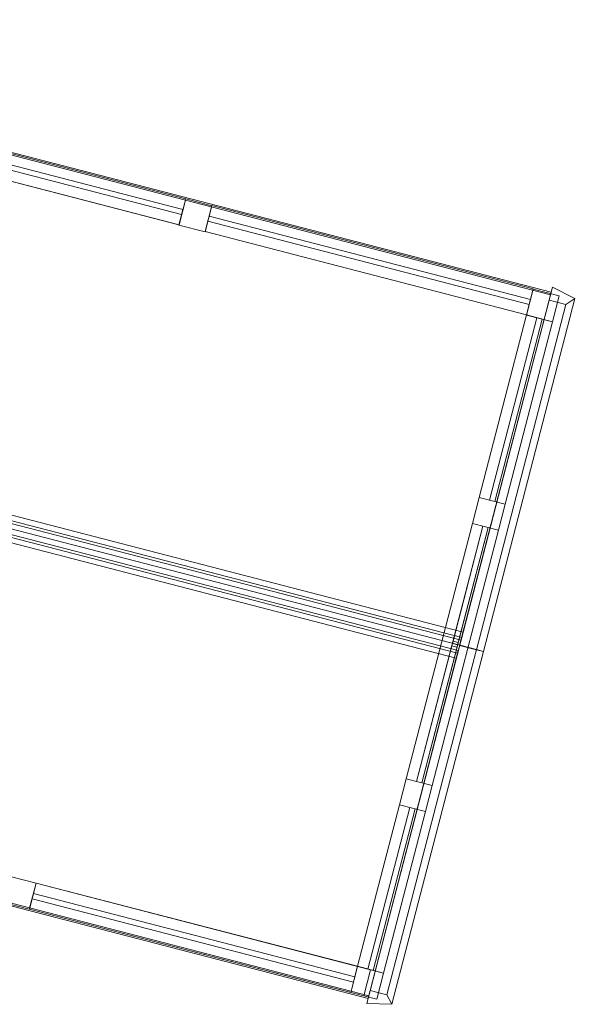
# Model space of a CAD drawing. Header units: millimetres. Extents: x -430348 to -225823, y -86243 to 5084.
# Tile 946 of 1056: x -328206 to -327173, y -35209 to -33380. Entities that reach past the tile are written whole.
import ezdxf

# ---------------------------------------------------------------- set-up
doc = ezdxf.new("R2010")
doc.units = ezdxf.units.MM
doc.layers.add('A-GLAZ-CURT', color=52, linetype='Continuous', lineweight=9)
doc.layers.add('A-GLAZ-CWMG', color=51, linetype='Continuous', lineweight=9)

# ---------------------------------------------------------------- blocks, each defined once
blk = doc.blocks.new('System Panel - Glazed-400816-_3D_ Copy 1')
at = {"layer": 'A-GLAZ-CURT', "transparency": 33554471}
mesh = blk.add_polyface(dxfattribs=at)
corners = [(-175, 5), (-175, 5, 1437.6), (175, 5, 1639.6), (175, 5)]
mesh.append_faces([[corners[k] for k in face] for face in [(1, 2, 3, 0)]])
mesh = blk.add_polyface(dxfattribs=at)
corners = [(175, -5), (-175, -5), (-175, 5), (175, 5)]
mesh.append_faces([[corners[k] for k in face] for face in [(3, 0, 1, 2)]])
mesh = blk.add_polyface(dxfattribs=at)
corners = [(-175, -5, 1437.6), (175, -5, 1639.6), (175, 5, 1639.6), (-175, 5, 1437.6)]
mesh.append_faces([[corners[k] for k in face] for face in [(0, 1, 2, 3)]])
mesh = blk.add_polyface(dxfattribs=at)
corners = [(-175, -5), (-175, -5, 1437.6), (-175, 5, 1437.6), (-175, 5)]
mesh.append_faces([[corners[k] for k in face] for face in [(0, 1, 2, 3)]])
mesh = blk.add_polyface(dxfattribs=at)
corners = [(175, -5, 1639.6), (175, -5), (175, 5), (175, 5, 1639.6)]
mesh.append_faces([[corners[k] for k in face] for face in [(3, 0, 1, 2)]])
mesh = blk.add_polyface(dxfattribs=at)
corners = [(-175, -5), (175, -5), (175, -5, 1639.6), (-175, -5, 1437.6)]
mesh.append_faces([[corners[k] for k in face] for face in [(3, 0, 1, 2)]])
blk = doc.blocks.new('System Panel - Glazed-400829-_3D_ Copy 1')
at = {"layer": 'A-GLAZ-CURT', "transparency": 33554471}
mesh = blk.add_polyface(dxfattribs=at)
corners = [(-308.3, 5), (-308.3, 5, 1387.6), (308.3, 5, 1387.6), (308.3, 5)]
mesh.append_faces([[corners[k] for k in face] for face in [(2, 3, 0, 1)]])
mesh = blk.add_polyface(dxfattribs=at)
corners = [(308.3, -5), (-308.3, -5), (-308.3, 5), (308.3, 5)]
mesh.append_faces([[corners[k] for k in face] for face in [(3, 0, 1, 2)]])
mesh = blk.add_polyface(dxfattribs=at)
corners = [(-308.3, -5, 1387.6), (308.3, -5, 1387.6), (308.3, 5, 1387.6), (-308.3, 5, 1387.6)]
mesh.append_faces([[corners[k] for k in face] for face in [(3, 0, 1, 2)]])
mesh = blk.add_polyface(dxfattribs=at)
corners = [(-308.3, -5), (-308.3, -5, 1387.6), (-308.3, 5, 1387.6), (-308.3, 5)]
mesh.append_faces([[corners[k] for k in face] for face in [(0, 1, 2, 3)]])
mesh = blk.add_polyface(dxfattribs=at)
corners = [(308.3, -5, 1387.6), (308.3, -5), (308.3, 5), (308.3, 5, 1387.6)]
mesh.append_faces([[corners[k] for k in face] for face in [(0, 1, 2, 3)]])
mesh = blk.add_polyface(dxfattribs=at)
corners = [(-308.3, -5), (308.3, -5), (308.3, -5, 1387.6), (-308.3, -5, 1387.6)]
mesh.append_faces([[corners[k] for k in face] for face in [(3, 0, 1, 2)]])
blk = doc.blocks.new('System Panel - Glazed-400817-_3D_ Copy 1')
at = {"layer": 'A-GLAZ-CURT', "transparency": 33554471}
mesh = blk.add_polyface(dxfattribs=at)
corners = [(-155, 5), (-155, 5, 1616.5), (155, 5, 1437.6), (155, 5)]
mesh.append_faces([[corners[k] for k in face] for face in [(2, 3, 0, 1)]])
mesh = blk.add_polyface(dxfattribs=at)
corners = [(155, -5), (-155, -5), (-155, 5), (155, 5)]
mesh.append_faces([[corners[k] for k in face] for face in [(3, 0, 1, 2)]])
mesh = blk.add_polyface(dxfattribs=at)
corners = [(-155, -5, 1616.5), (155, -5, 1437.6), (155, 5, 1437.6), (-155, 5, 1616.5)]
mesh.append_faces([[corners[k] for k in face] for face in [(3, 0, 1, 2)]])
mesh = blk.add_polyface(dxfattribs=at)
corners = [(-155, -5), (-155, -5, 1616.5), (-155, 5, 1616.5), (-155, 5)]
mesh.append_faces([[corners[k] for k in face] for face in [(0, 1, 2, 3)]])
mesh = blk.add_polyface(dxfattribs=at)
corners = [(155, -5, 1437.6), (155, -5), (155, 5), (155, 5, 1437.6)]
mesh.append_faces([[corners[k] for k in face] for face in [(0, 1, 2, 3)]])
mesh = blk.add_polyface(dxfattribs=at)
corners = [(-155, -5), (155, -5), (155, -5, 1437.6), (-155, -5, 1616.5)]
mesh.append_faces([[corners[k] for k in face] for face in [(2, 3, 0, 1)]])
blk = doc.blocks.new('System Panel - Door-400813-_3D_ Copy 1')
at = {"layer": 'A-GLAZ-CURT'}
mesh = blk.add_polyface(dxfattribs=at)
corners = [(-245, 5), (-245, 5, 1668.5), (-24.7, 5, 1795.7), (-15.3, 5, 1795.7), (245, 5, 1645.4), (245, 5)]
mesh.append_faces([[corners[k] for k in face] for face in [(3, 4, 1, 2)]], dxfattribs={"vtx1": -1})
mesh.append_faces([[corners[k] for k in face] for face in [(4, 5, 0, 1)]], dxfattribs={"vtx3": -1})
mesh = blk.add_polyface(dxfattribs=at)
corners = [(245, -5), (-245, -5), (-245, 5), (245, 5)]
mesh.append_faces([[corners[k] for k in face] for face in [(0, 1, 2, 3)]])
mesh = blk.add_polyface(dxfattribs=at)
corners = [(-245, -5, 1668.5), (-24.7, -5, 1795.7), (-24.7, 5, 1795.7), (-245, 5, 1668.5)]
mesh.append_faces([[corners[k] for k in face] for face in [(0, 1, 2, 3)]])
mesh = blk.add_polyface(dxfattribs=at)
corners = [(-245, -5), (-245, -5, 1668.5), (-245, 5, 1668.5), (-245, 5)]
mesh.append_faces([[corners[k] for k in face] for face in [(0, 1, 2, 3)]])
mesh = blk.add_polyface(dxfattribs=at)
corners = [(-24.7, -5, 1795.7), (-15.3, -5, 1795.7), (-15.3, 5, 1795.7), (-24.7, 5, 1795.7)]
mesh.append_faces([[corners[k] for k in face] for face in [(0, 1, 2, 3)]])
mesh = blk.add_polyface(dxfattribs=at)
corners = [(-15.3, -5, 1795.7), (245, -5, 1645.4), (245, 5, 1645.4), (-15.3, 5, 1795.7)]
mesh.append_faces([[corners[k] for k in face] for face in [(3, 0, 1, 2)]])
mesh = blk.add_polyface(dxfattribs=at)
corners = [(245, -5, 1645.4), (245, -5), (245, 5), (245, 5, 1645.4)]
mesh.append_faces([[corners[k] for k in face] for face in [(0, 1, 2, 3)]])
mesh = blk.add_polyface(dxfattribs=at)
corners = [(-245, -5), (245, -5), (245, -5, 1645.4), (-15.3, -5, 1795.7), (-24.7, -5, 1795.7), (-245, -5, 1668.5)]
mesh.append_faces([[corners[k] for k in face] for face in [(2, 0, 1)]], dxfattribs={"vtx0": -1})
mesh.append_faces([[corners[k] for k in face] for face in [(4, 5, 3)]], dxfattribs={"vtx1": -1})
mesh.append_faces([[corners[k] for k in face] for face in [(5, 0, 2, 3)]], dxfattribs={"vtx1": -1, "vtx3": -1})
blk = doc.blocks.new('Rectangular Mullion - 50mm x 50mm-301500-_3D_ Copy 1')
at = {"layer": 'A-GLAZ-CWMG'}
mesh = blk.add_polyface(dxfattribs=at)
corners = [(0, 25), (-50, 25), (-50, -25), (0, -25)]
mesh.append_faces([[corners[k] for k in face] for face in [(2, 3, 0, 1)]])
mesh = blk.add_polyface(dxfattribs=at)
corners = [(0, 25, -616.7), (0, -25, -616.7), (-50, -25, -616.7), (-50, 25, -616.7)]
mesh.append_faces([[corners[k] for k in face] for face in [(0, 1, 2, 3)]])
mesh = blk.add_polyface(dxfattribs=at)
corners = [(-50, 25), (0, 25), (0, 25, -616.7), (-50, 25, -616.7)]
mesh.append_faces([[corners[k] for k in face] for face in [(0, 1, 2, 3)]])
mesh = blk.add_polyface(dxfattribs=at)
corners = [(-50, -25), (-50, 25), (-50, 25, -616.7), (-50, -25, -616.7)]
mesh.append_faces([[corners[k] for k in face] for face in [(0, 1, 2, 3)]])
mesh = blk.add_polyface(dxfattribs=at)
corners = [(0, 25), (0, -25), (0, -25, -616.7), (0, 25, -616.7)]
mesh.append_faces([[corners[k] for k in face] for face in [(0, 1, 2, 3)]])
mesh = blk.add_polyface(dxfattribs=at)
corners = [(0, -25), (-50, -25), (-50, -25, -616.7), (0, -25, -616.7)]
mesh.append_faces([[corners[k] for k in face] for face in [(0, 1, 2, 3)]])
blk = doc.blocks.new('Rectangular Mullion - 50mm x 50mm-400828-_3D_ Copy 1')
at = {"layer": 'A-GLAZ-CWMG'}
mesh = blk.add_polyface(dxfattribs=at)
corners = [(25, 25), (-25, 25), (-25, -25), (25, -25)]
mesh.append_faces([[corners[k] for k in face] for face in [(2, 3, 0, 1)]])
mesh = blk.add_polyface(dxfattribs=at)
corners = [(25, 25, -1487.6), (25, -25, -1487.6), (-25, -25, -1487.6), (-25, 25, -1487.6)]
mesh.append_faces([[corners[k] for k in face] for face in [(0, 1, 2, 3)]])
mesh = blk.add_polyface(dxfattribs=at)
corners = [(-25, 25), (25, 25), (25, 25, -1487.6), (-25, 25, -1487.6)]
mesh.append_faces([[corners[k] for k in face] for face in [(3, 0, 1, 2)]])
mesh = blk.add_polyface(dxfattribs=at)
corners = [(-25, -25), (-25, 25), (-25, 25, -1487.6), (-25, -25, -1487.6)]
mesh.append_faces([[corners[k] for k in face] for face in [(3, 0, 1, 2)]])
mesh = blk.add_polyface(dxfattribs=at)
corners = [(25, 25), (25, -25), (25, -25, -1487.6), (25, 25, -1487.6)]
mesh.append_faces([[corners[k] for k in face] for face in [(3, 0, 1, 2)]])
mesh = blk.add_polyface(dxfattribs=at)
corners = [(25, -25), (-25, -25), (-25, -25, -1487.6), (25, -25, -1487.6)]
mesh.append_faces([[corners[k] for k in face] for face in [(3, 0, 1, 2)]])
blk = doc.blocks.new('Rectangular Mullion - 50mm x 50mm-301499-_3D_ Copy 1')
at = {"layer": 'A-GLAZ-CWMG'}
mesh = blk.add_polyface(dxfattribs=at)
corners = [(0, 25), (-50, 25), (-50, -25), (0, -25)]
mesh.append_faces([[corners[k] for k in face] for face in [(2, 3, 0, 1)]])
mesh = blk.add_polyface(dxfattribs=at)
corners = [(0, 25, -616.7), (0, -25, -616.7), (-50, -25, -616.7), (-50, 25, -616.7)]
mesh.append_faces([[corners[k] for k in face] for face in [(0, 1, 2, 3)]])
mesh = blk.add_polyface(dxfattribs=at)
corners = [(-50, 25), (0, 25), (0, 25, -616.7), (-50, 25, -616.7)]
mesh.append_faces([[corners[k] for k in face] for face in [(0, 1, 2, 3)]])
mesh = blk.add_polyface(dxfattribs=at)
corners = [(-50, -25), (-50, 25), (-50, 25, -616.7), (-50, -25, -616.7)]
mesh.append_faces([[corners[k] for k in face] for face in [(0, 1, 2, 3)]])
mesh = blk.add_polyface(dxfattribs=at)
corners = [(0, 25), (0, -25), (0, -25, -616.7), (0, 25, -616.7)]
mesh.append_faces([[corners[k] for k in face] for face in [(0, 1, 2, 3)]])
mesh = blk.add_polyface(dxfattribs=at)
corners = [(0, -25), (-50, -25), (-50, -25, -616.7), (0, -25, -616.7)]
mesh.append_faces([[corners[k] for k in face] for face in [(0, 1, 2, 3)]])
blk = doc.blocks.new('Rectangular Mullion - 50mm x 50mm-1642122-_3D_ Copy 1')
at = {"layer": 'A-GLAZ-CWMG'}
mesh = blk.add_polyface(dxfattribs=at)
corners = [(0, 25), (-50, 25), (-50, -25), (0, -25)]
mesh.append_faces([[corners[k] for k in face] for face in [(2, 3, 0, 1)]])
mesh = blk.add_polyface(dxfattribs=at)
corners = [(0, 25, -641.7), (0, -25, -641.7), (-50, -25, -641.7), (-50, 25, -641.7)]
mesh.append_faces([[corners[k] for k in face] for face in [(0, 1, 2, 3)]])
mesh = blk.add_polyface(dxfattribs=at)
corners = [(-50, 25), (0, 25), (0, 25, -641.7), (-50, 25, -641.7)]
mesh.append_faces([[corners[k] for k in face] for face in [(0, 1, 2, 3)]])
mesh = blk.add_polyface(dxfattribs=at)
corners = [(-50, -25), (-50, 25), (-50, 25, -641.7), (-50, -25, -641.7)]
mesh.append_faces([[corners[k] for k in face] for face in [(0, 1, 2, 3)]])
mesh = blk.add_polyface(dxfattribs=at)
corners = [(0, 25), (0, -25), (0, -25, -641.7), (0, 25, -641.7)]
mesh.append_faces([[corners[k] for k in face] for face in [(0, 1, 2, 3)]])
mesh = blk.add_polyface(dxfattribs=at)
corners = [(0, -25), (-50, -25), (-50, -25, -641.7), (0, -25, -641.7)]
mesh.append_faces([[corners[k] for k in face] for face in [(0, 1, 2, 3)]])
blk = doc.blocks.new('Rectangular Mullion - 50mm x 50mm-400814-_3D_ Copy 1')
at = {"layer": 'A-GLAZ-CWMG'}
mesh = blk.add_polyface(dxfattribs=at)
corners = [(25, 25), (-25, 25), (-25, -25), (25, -25)]
mesh.append_faces([[corners[k] for k in face] for face in [(2, 3, 0, 1)]])
mesh = blk.add_polyface(dxfattribs=at)
corners = [(25, 25, -1681), (25, -25, -1681), (-25, -25, -1681), (-25, 25, -1681)]
mesh.append_faces([[corners[k] for k in face] for face in [(0, 1, 2, 3)]])
mesh = blk.add_polyface(dxfattribs=at)
corners = [(-25, 25), (25, 25), (25, 25, -1681), (-25, 25, -1681)]
mesh.append_faces([[corners[k] for k in face] for face in [(3, 0, 1, 2)]])
mesh = blk.add_polyface(dxfattribs=at)
corners = [(-25, -25), (-25, 25), (-25, 25, -1681), (-25, -25, -1681)]
mesh.append_faces([[corners[k] for k in face] for face in [(3, 0, 1, 2)]])
mesh = blk.add_polyface(dxfattribs=at)
corners = [(25, 25), (25, -25), (25, -25, -1681), (25, 25, -1681)]
mesh.append_faces([[corners[k] for k in face] for face in [(3, 0, 1, 2)]])
mesh = blk.add_polyface(dxfattribs=at)
corners = [(25, -25), (-25, -25), (-25, -25, -1681), (25, -25, -1681)]
mesh.append_faces([[corners[k] for k in face] for face in [(3, 0, 1, 2)]])
blk = doc.blocks.new('Rectangular Mullion - 50mm x 50mm-400815-_3D_ Copy 1')
at = {"layer": 'A-GLAZ-CWMG'}
mesh = blk.add_polyface(dxfattribs=at)
corners = [(25, 25), (-25, 25), (-25, -25), (25, -25)]
mesh.append_faces([[corners[k] for k in face] for face in [(2, 3, 0, 1)]])
mesh = blk.add_polyface(dxfattribs=at)
corners = [(25, 25, -1704.1), (25, -25, -1704.1), (-25, -25, -1704.1), (-25, 25, -1704.1)]
mesh.append_faces([[corners[k] for k in face] for face in [(0, 1, 2, 3)]])
mesh = blk.add_polyface(dxfattribs=at)
corners = [(-25, 25), (25, 25), (25, 25, -1704.1), (-25, 25, -1704.1)]
mesh.append_faces([[corners[k] for k in face] for face in [(3, 0, 1, 2)]])
mesh = blk.add_polyface(dxfattribs=at)
corners = [(-25, -25), (-25, 25), (-25, 25, -1704.1), (-25, -25, -1704.1)]
mesh.append_faces([[corners[k] for k in face] for face in [(3, 0, 1, 2)]])
mesh = blk.add_polyface(dxfattribs=at)
corners = [(25, 25), (25, -25), (25, -25, -1704.1), (25, 25, -1704.1)]
mesh.append_faces([[corners[k] for k in face] for face in [(3, 0, 1, 2)]])
mesh = blk.add_polyface(dxfattribs=at)
corners = [(25, -25), (-25, -25), (-25, -25, -1704.1), (25, -25, -1704.1)]
mesh.append_faces([[corners[k] for k in face] for face in [(3, 0, 1, 2)]])
blk = doc.blocks.new('Quad Corner Mullion - Quad Mullion 1-400830-_3D_ Copy 1')
at = {"layer": 'A-GLAZ-CWMG'}
mesh = blk.add_polyface(dxfattribs=at)
corners = [(25, 25), (-25, 25), (-25, -25), (25, -25)]
mesh.append_faces([[corners[k] for k in face] for face in [(2, 3, 0, 1)]])
mesh = blk.add_polyface(dxfattribs=at)
corners = [(25, 25, -1487.6), (25, -25, -1487.6), (-25, -25, -1487.6), (-25, 25, -1487.6)]
mesh.append_faces([[corners[k] for k in face] for face in [(0, 1, 2, 3)]])
mesh = blk.add_polyface(dxfattribs=at)
corners = [(-25, 25), (25, 25), (25, 25, -1487.6), (-25, 25, -1487.6)]
mesh.append_faces([[corners[k] for k in face] for face in [(3, 0, 1, 2)]])
mesh = blk.add_polyface(dxfattribs=at)
corners = [(-25, -25), (-25, 25), (-25, 25, -1487.6), (-25, -25, -1487.6)]
mesh.append_faces([[corners[k] for k in face] for face in [(3, 0, 1, 2)]])
mesh = blk.add_polyface(dxfattribs=at)
corners = [(25, 25), (25, -25), (25, -25, -1487.6), (25, 25, -1487.6)]
mesh.append_faces([[corners[k] for k in face] for face in [(0, 1, 2, 3)]])
mesh = blk.add_polyface(dxfattribs=at)
corners = [(25, -25), (-25, -25), (-25, -25, -1487.6), (25, -25, -1487.6)]
mesh.append_faces([[corners[k] for k in face] for face in [(3, 0, 1, 2)]])
blk = doc.blocks.new('Quad Corner Mullion - Quad Mullion 1-400818-_3D_ Copy 1')
at = {"layer": 'A-GLAZ-CWMG'}
mesh = blk.add_polyface(dxfattribs=at)
corners = [(25, 25), (-25, 25), (-25, -25), (25, -25)]
mesh.append_faces([[corners[k] for k in face] for face in [(2, 3, 0, 1)]])
mesh = blk.add_polyface(dxfattribs=at)
corners = [(25, 25, -1473.1), (25, -25, -1473.1), (-25, -25, -1473.1), (-25, 25, -1473.1)]
mesh.append_faces([[corners[k] for k in face] for face in [(0, 1, 2, 3)]])
mesh = blk.add_polyface(dxfattribs=at)
corners = [(-25, 25), (25, 25), (25, 25, -1473.1), (-25, 25, -1473.1)]
mesh.append_faces([[corners[k] for k in face] for face in [(3, 0, 1, 2)]])
mesh = blk.add_polyface(dxfattribs=at)
corners = [(-25, -25), (-25, 25), (-25, 25, -1473.1), (-25, -25, -1473.1)]
mesh.append_faces([[corners[k] for k in face] for face in [(3, 0, 1, 2)]])
mesh = blk.add_polyface(dxfattribs=at)
corners = [(25, 25), (25, -25), (25, -25, -1473.1), (25, 25, -1473.1)]
mesh.append_faces([[corners[k] for k in face] for face in [(3, 0, 1, 2)]])
mesh = blk.add_polyface(dxfattribs=at)
corners = [(25, -25), (-25, -25), (-25, -25, -1473.1), (25, -25, -1473.1)]
mesh.append_faces([[corners[k] for k in face] for face in [(0, 1, 2, 3)]])
blk = doc.blocks.new('System Panel - Glazed-1642114-_3D_ Copy 1')
at = {"layer": 'A-GLAZ-CURT', "transparency": 33554471}
mesh = blk.add_polyface(dxfattribs=at)
corners = [(-1008.9, 5), (-1008.9, 5, 765), (1008.9, 5, 765), (1008.9, 5)]
mesh.append_faces([[corners[k] for k in face] for face in [(1, 2, 3, 0)]])
mesh = blk.add_polyface(dxfattribs=at)
corners = [(1008.9, -5), (-1008.9, -5), (-1008.9, 5), (1008.9, 5)]
mesh.append_faces([[corners[k] for k in face] for face in [(3, 0, 1, 2)]])
mesh = blk.add_polyface(dxfattribs=at)
corners = [(-1008.9, -5, 765), (1008.9, -5, 765), (1008.9, 5, 765), (-1008.9, 5, 765)]
mesh.append_faces([[corners[k] for k in face] for face in [(0, 1, 2, 3)]])
mesh = blk.add_polyface(dxfattribs=at)
corners = [(-1008.9, -5), (-1008.9, -5, 765), (-1008.9, 5, 765), (-1008.9, 5)]
mesh.append_faces([[corners[k] for k in face] for face in [(3, 0, 1, 2)]])
mesh = blk.add_polyface(dxfattribs=at)
corners = [(1008.9, -5, 765), (1008.9, -5), (1008.9, 5), (1008.9, 5, 765)]
mesh.append_faces([[corners[k] for k in face] for face in [(0, 1, 2, 3)]])
mesh = blk.add_polyface(dxfattribs=at)
corners = [(-1008.9, -5), (1008.9, -5), (1008.9, -5, 765), (-1008.9, -5, 765)]
mesh.append_faces([[corners[k] for k in face] for face in [(3, 0, 1, 2)]])
blk = doc.blocks.new('Quad Corner Mullion - 50x50mm-1642115-_3D_ Copy 1')
at = {"layer": 'A-GLAZ-CWMG'}
mesh = blk.add_polyface(dxfattribs=at)
corners = [(29.4, -4.2), (16.1, 25), (-16.1, 25), (-16.1, -25)]
mesh.append_faces([[corners[k] for k in face] for face in [(3, 0, 1, 2)]])
mesh = blk.add_polyface(dxfattribs=at)
corners = [(-16.1, 25), (16.1, 25), (16.1, 25, -765), (-16.1, 25, -765)]
mesh.append_faces([[corners[k] for k in face] for face in [(3, 0, 1, 2)]])
mesh = blk.add_polyface(dxfattribs=at)
corners = [(-16.1, -25), (-16.1, 25), (-16.1, 25, -765), (-16.1, -25, -793.9)]
mesh.append_faces([[corners[k] for k in face] for face in [(0, 1, 2, 3)]])
mesh = blk.add_polyface(dxfattribs=at)
corners = [(29.4, -4.2, -781.8), (-16.1, -25, -793.9), (-16.1, 25, -765), (16.1, 25, -765)]
mesh.append_faces([[corners[k] for k in face] for face in [(0, 1, 2, 3)]])
mesh = blk.add_polyface(dxfattribs=at)
corners = [(16.1, 25), (29.4, -4.2), (29.4, -4.2, -781.8), (16.1, 25, -765)]
mesh.append_faces([[corners[k] for k in face] for face in [(3, 0, 1, 2)]])
mesh = blk.add_polyface(dxfattribs=at)
corners = [(29.4, -4.2), (-16.1, -25), (-16.1, -25, -793.9), (29.4, -4.2, -781.8)]
mesh.append_faces([[corners[k] for k in face] for face in [(3, 0, 1, 2)]])
blk = doc.blocks.new('Quad Corner Mullion - 50x50mm-1642116-_3D_ Copy 1')
at = {"layer": 'A-GLAZ-CWMG'}
mesh = blk.add_polyface(dxfattribs=at)
corners = [(29.4, -4.2, -779.4), (-16.1, -25, -779.4), (-16.1, 25, -779.4), (16.1, 25, -779.4)]
mesh.append_faces([[corners[k] for k in face] for face in [(2, 3, 0, 1)]])
mesh = blk.add_polyface(dxfattribs=at)
corners = [(-16.1, 25, -14.4), (16.1, 25, -14.4), (16.1, 25, -779.4), (-16.1, 25, -779.4)]
mesh.append_faces([[corners[k] for k in face] for face in [(0, 1, 2, 3)]])
mesh = blk.add_polyface(dxfattribs=at)
corners = [(-16.1, -25, 14.4), (-16.1, 25, -14.4), (-16.1, 25, -779.4), (-16.1, -25, -779.4)]
mesh.append_faces([[corners[k] for k in face] for face in [(3, 0, 1, 2)]])
mesh = blk.add_polyface(dxfattribs=at)
corners = [(29.4, -4.2, 2.4), (16.1, 25, -14.4), (-16.1, 25, -14.4), (-16.1, -25, 14.4)]
mesh.append_faces([[corners[k] for k in face] for face in [(2, 3, 0, 1)]])
mesh = blk.add_polyface(dxfattribs=at)
corners = [(16.1, 25, -14.4), (29.4, -4.2, 2.4), (29.4, -4.2, -779.4), (16.1, 25, -779.4)]
mesh.append_faces([[corners[k] for k in face] for face in [(0, 1, 2, 3)]])
mesh = blk.add_polyface(dxfattribs=at)
corners = [(29.4, -4.2, 2.4), (-16.1, -25, 14.4), (-16.1, -25, -779.4), (29.4, -4.2, -779.4)]
mesh.append_faces([[corners[k] for k in face] for face in [(0, 1, 2, 3)]])
blk = doc.blocks.new('System Panel - Glazed-342052-_3D_ Copy 1')
at = {"layer": 'A-GLAZ-CURT', "transparency": 33554471}
mesh = blk.add_polyface(dxfattribs=at)
corners = [(-4.7, 5), (0, 5, 2.7), (4.7, 5)]
mesh.append_faces([[corners[k] for k in face] for face in [(2, 0, 1)]])
mesh = blk.add_polyface(dxfattribs=at)
corners = [(4.7, -5), (-4.7, -5), (-4.7, 5), (4.7, 5)]
mesh.append_faces([[corners[k] for k in face] for face in [(3, 0, 1, 2)]])
mesh = blk.add_polyface(dxfattribs=at)
corners = [(-4.7, -5), (0, -5, 2.7), (0, 5, 2.7), (-4.7, 5)]
mesh.append_faces([[corners[k] for k in face] for face in [(0, 1, 2, 3)]])
mesh = blk.add_polyface(dxfattribs=at)
corners = [(0, -5, 2.7), (4.7, -5), (4.7, 5), (0, 5, 2.7)]
mesh.append_faces([[corners[k] for k in face] for face in [(0, 1, 2, 3)]])
mesh = blk.add_polyface(dxfattribs=at)
corners = [(-4.7, -5), (4.7, -5), (0, -5, 2.7)]
mesh.append_faces([[corners[k] for k in face] for face in [(0, 1, 2)]])
blk = doc.blocks.new('Rectangular Mullion - 50mm x 50mm-301517-_3D_ Copy 1')
at = {"layer": 'A-GLAZ-CWMG'}
mesh = blk.add_polyface(dxfattribs=at)
corners = [(0, 25), (-50, 25), (-50, -25), (0, -25)]
mesh.append_faces([[corners[k] for k in face] for face in [(3, 0, 1, 2)]])
mesh = blk.add_polyface(dxfattribs=at)
corners = [(0, 25, -490), (0, -25, -490), (-50, -25, -490), (-50, 25, -490)]
mesh.append_faces([[corners[k] for k in face] for face in [(3, 0, 1, 2)]])
mesh = blk.add_polyface(dxfattribs=at)
corners = [(-50, 25), (0, 25), (0, 25, -490), (-50, 25, -490)]
mesh.append_faces([[corners[k] for k in face] for face in [(3, 0, 1, 2)]])
mesh = blk.add_polyface(dxfattribs=at)
corners = [(-50, -25), (-50, 25), (-50, 25, -490), (-50, -25, -490)]
mesh.append_faces([[corners[k] for k in face] for face in [(3, 0, 1, 2)]])
mesh = blk.add_polyface(dxfattribs=at)
corners = [(0, 25), (0, -25), (0, -25, -490), (0, 25, -490)]
mesh.append_faces([[corners[k] for k in face] for face in [(3, 0, 1, 2)]])
mesh = blk.add_polyface(dxfattribs=at)
corners = [(0, -25), (-50, -25), (-50, -25, -490), (0, -25, -490)]
mesh.append_faces([[corners[k] for k in face] for face in [(3, 0, 1, 2)]])
blk = doc.blocks.new('Rectangular Mullion - 50mm x 50mm-301589-_3D_ Copy 1')
at = {"layer": 'A-GLAZ-CWMG'}
mesh = blk.add_polyface(dxfattribs=at)
corners = [(0, 25), (-50, 25), (-50, -25), (0, -25)]
mesh.append_faces([[corners[k] for k in face] for face in [(2, 3, 0, 1)]])
mesh = blk.add_polyface(dxfattribs=at)
corners = [(0, 25, -310), (0, -25, -310), (-50, -25, -310), (-50, 25, -310)]
mesh.append_faces([[corners[k] for k in face] for face in [(0, 1, 2, 3)]])
mesh = blk.add_polyface(dxfattribs=at)
corners = [(-50, 25), (0, 25), (0, 25, -310), (-50, 25, -310)]
mesh.append_faces([[corners[k] for k in face] for face in [(3, 0, 1, 2)]])
mesh = blk.add_polyface(dxfattribs=at)
corners = [(-50, -25), (-50, 25), (-50, 25, -310), (-50, -25, -310)]
mesh.append_faces([[corners[k] for k in face] for face in [(3, 0, 1, 2)]])
mesh = blk.add_polyface(dxfattribs=at)
corners = [(0, 25), (0, -25), (0, -25, -310), (0, 25, -310)]
mesh.append_faces([[corners[k] for k in face] for face in [(3, 0, 1, 2)]])
mesh = blk.add_polyface(dxfattribs=at)
corners = [(0, -25), (-50, -25), (-50, -25, -310), (0, -25, -310)]
mesh.append_faces([[corners[k] for k in face] for face in [(3, 0, 1, 2)]])
blk = doc.blocks.new('Rectangular Mullion - 50mm x 50mm-301581-_3D_ Copy 1')
at = {"layer": 'A-GLAZ-CWMG'}
mesh = blk.add_polyface(dxfattribs=at)
corners = [(0, 25), (-50, 25), (-50, -25), (0, -25)]
mesh.append_faces([[corners[k] for k in face] for face in [(2, 3, 0, 1)]])
mesh = blk.add_polyface(dxfattribs=at)
corners = [(0, 25, -350), (0, -25, -350), (-50, -25, -350), (-50, 25, -350)]
mesh.append_faces([[corners[k] for k in face] for face in [(0, 1, 2, 3)]])
mesh = blk.add_polyface(dxfattribs=at)
corners = [(-50, 25), (0, 25), (0, 25, -350), (-50, 25, -350)]
mesh.append_faces([[corners[k] for k in face] for face in [(3, 0, 1, 2)]])
mesh = blk.add_polyface(dxfattribs=at)
corners = [(-50, -25), (-50, 25), (-50, 25, -350), (-50, -25, -350)]
mesh.append_faces([[corners[k] for k in face] for face in [(3, 0, 1, 2)]])
mesh = blk.add_polyface(dxfattribs=at)
corners = [(0, 25), (0, -25), (0, -25, -350), (0, 25, -350)]
mesh.append_faces([[corners[k] for k in face] for face in [(3, 0, 1, 2)]])
mesh = blk.add_polyface(dxfattribs=at)
corners = [(0, -25), (-50, -25), (-50, -25, -350), (0, -25, -350)]
mesh.append_faces([[corners[k] for k in face] for face in [(3, 0, 1, 2)]])
blk = doc.blocks.new('Quad Corner Mullion - Quad Mullion 1-1642118-_3D_ Copy 1')
at = {"layer": 'A-GLAZ-CWMG'}
mesh = blk.add_polyface(dxfattribs=at)
corners = [(28.9, 0), (-14.4, 25), (-14.4, -25), (14.4, -25)]
mesh.append_faces([[corners[k] for k in face] for face in [(2, 3, 0, 1)]])
mesh = blk.add_polyface(dxfattribs=at)
corners = [(28.9, 0, -2017.9), (14.4, -25, -2017.9), (-14.4, -25, -2017.9), (-14.4, 25, -2017.9)]
mesh.append_faces([[corners[k] for k in face] for face in [(3, 0, 1, 2)]])
mesh = blk.add_polyface(dxfattribs=at)
corners = [(-14.4, 25), (28.9, 0), (28.9, 0, -2017.9), (-14.4, 25, -2017.9)]
mesh.append_faces([[corners[k] for k in face] for face in [(0, 1, 2, 3)]])
mesh = blk.add_polyface(dxfattribs=at)
corners = [(-14.4, -25), (-14.4, 25), (-14.4, 25, -2017.9), (-14.4, -25, -2017.9)]
mesh.append_faces([[corners[k] for k in face] for face in [(0, 1, 2, 3)]])
mesh = blk.add_polyface(dxfattribs=at)
corners = [(28.9, 0), (14.4, -25), (14.4, -25, -2017.9), (28.9, 0, -2017.9)]
mesh.append_faces([[corners[k] for k in face] for face in [(0, 1, 2, 3)]])
mesh = blk.add_polyface(dxfattribs=at)
corners = [(14.4, -25), (-14.4, -25), (-14.4, -25, -2017.9), (14.4, -25, -2017.9)]
mesh.append_faces([[corners[k] for k in face] for face in [(0, 1, 2, 3)]])

msp = doc.modelspace()

# ---------------------------------------------------------------- block references
at = {"layer": 'A-GLAZ-CURT', "transparency": 33554471, "extrusion": (-0.217348, -0.838308, 0.5), "rotation": 180}
msp.add_blockref('System Panel - Glazed-1642114-_3D_ Copy 1', (-309250.9, -4994.3, 129822.9), dxfattribs=at)
at = {"layer": 'A-GLAZ-CURT', "transparency": 33554471}
for name, p, rotation in [('System Panel - Glazed-400829-_3D_ Copy 1', (-328202.9, -33659.7, 59148.7), 345.4649826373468), ('System Panel - Glazed-400829-_3D_ Copy 1', (-327557.5, -33827, 59148.7), 345.4649826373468), ('System Panel - Glazed-400816-_3D_ Copy 1', (-327285.1, -34104.3, 59148.7), 255.4649826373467), ('System Panel - Glazed-342052-_3D_ Copy 1', (-327398, -34539.9, 60944.4), 255.4649826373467), ('System Panel - Glazed-400817-_3D_ Copy 1', (-327516, -34994.9, 59148.7), 255.4649826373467), ('System Panel - Glazed-400829-_3D_ Copy 1', (-327883.8, -35085.4, 59148.7), 165.464982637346)]:
    msp.add_blockref(name, p, dxfattribs=dict(at, rotation=rotation))
at = {"layer": 'A-GLAZ-CURT', "transparency": 33554471, "extrusion": (0.217348, 0.838308, 0.5), "rotation": 180}
msp.add_blockref('System Panel - Glazed-1642114-_3D_ Copy 1', (309250.9, 110607.8, -70405.7), dxfattribs=at)
at = {"layer": 'A-GLAZ-CURT', "rotation": 255.4649826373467}
msp.add_blockref('System Panel - Door-400813-_3D_ Copy 1', (-327403, -34559.3, 59148.7), dxfattribs=at)
at = {"layer": 'A-GLAZ-CWMG', "extrusion": (-0.967994, 0.250972, 0)}
for name, p, rotation in [('Rectangular Mullion - 50mm x 50mm-301499-_3D_ Copy 1', (114952, 59098.7, 309559.2), 270), ('Rectangular Mullion - 50mm x 50mm-301499-_3D_ Copy 1', (114952, 59098.7, 308892.6), 270), ('Rectangular Mullion - 50mm x 50mm-1642122-_3D_ Copy 1', (116252, 60586.3, 308892.6), 90)]:
    msp.add_blockref(name, p, dxfattribs=dict(at, rotation=rotation))
at = {"layer": 'A-GLAZ-CWMG', "extrusion": (0.967994, -0.250972, 0)}
for name, p, rotation in [('Rectangular Mullion - 50mm x 50mm-301500-_3D_ Copy 1', (-114952, 60586.3, -308942.6), 90), ('Rectangular Mullion - 50mm x 50mm-301500-_3D_ Copy 1', (-114952, 60586.3, -308275.9), 90), ('Quad Corner Mullion - Quad Mullion 1-1642118-_3D_ Copy 1', (-115602, 60976, -308242), 150.0000000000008), ('Rectangular Mullion - 50mm x 50mm-301499-_3D_ Copy 1', (-116252, 59098.7, -308275.9), 270)]:
    msp.add_blockref(name, p, dxfattribs=dict(at, rotation=rotation))
at = {"layer": 'A-GLAZ-CWMG', "extrusion": (0, 0, -1)}
for name, p, rotation in [('Rectangular Mullion - 50mm x 50mm-400828-_3D_ Copy 1', (327880.2, -33743.4, -59098.7), 194.5350173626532), ('Quad Corner Mullion - Quad Mullion 1-400830-_3D_ Copy 1', (327234.9, -33910.7, -59098.7), 194.5350173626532), ('Rectangular Mullion - 50mm x 50mm-400815-_3D_ Copy 1', (327335.3, -34297.9, -59098.7), 284.5350173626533), ('Rectangular Mullion - 50mm x 50mm-400814-_3D_ Copy 1', (327470.8, -34820.6, -59098.7), 284.5350173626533), ('Rectangular Mullion - 50mm x 50mm-400828-_3D_ Copy 1', (328206.5, -35001.8, -59098.7), 14.53501736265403), ('Quad Corner Mullion - Quad Mullion 1-400818-_3D_ Copy 1', (327561.1, -35169.1, -59098.7), 284.5350173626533)]:
    msp.add_blockref(name, p, dxfattribs=dict(at, rotation=rotation))
at = {"layer": 'A-GLAZ-CWMG', "extrusion": (0.217348, 0.838308, -0.5), "rotation": 180}
msp.add_blockref('Quad Corner Mullion - 50x50mm-1642115-_3D_ Copy 1', (308225.9, -4994.3, -129822.9), dxfattribs=at)
at = {"layer": 'A-GLAZ-CWMG', "extrusion": (0.250972, 0.967994, 0), "rotation": 270}
for name, p in [('Rectangular Mullion - 50mm x 50mm-301581-_3D_ Copy 1', (308250.9, 59098.7, -114977)), ('Rectangular Mullion - 50mm x 50mm-301517-_3D_ Copy 1', (308250.9, 59098.7, -115377)), ('Rectangular Mullion - 50mm x 50mm-301589-_3D_ Copy 1', (308250.9, 59098.7, -115917))]:
    msp.add_blockref(name, p, dxfattribs=at)
at = {"layer": 'A-GLAZ-CWMG', "extrusion": (0.217348, 0.838308, 0.5), "rotation": 180}
msp.add_blockref('Quad Corner Mullion - 50x50mm-1642116-_3D_ Copy 1', (308225.9, 110607.8, -69626.3), dxfattribs=at)

doc.saveas('drawing.dxf')
